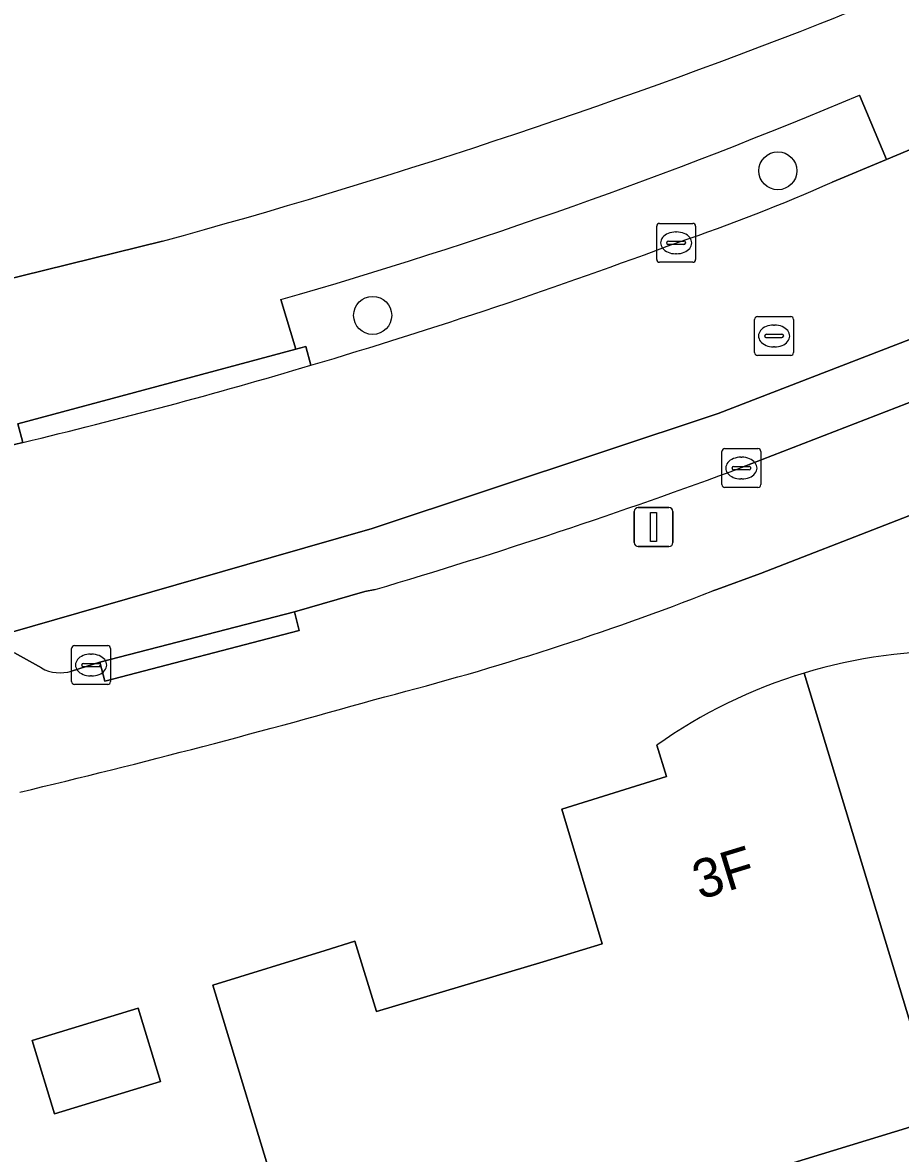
# Model space of a CAD drawing. Extents: x 161772 to 163126, y 383092 to 383917.
# Drawn here: x 162234.49 to 162257.07, y 383485.49 to 383514.58 of the extents above; entities that cross this region are included whole.
import ezdxf

# ---------------------------------------------------------------- set-up
doc = ezdxf.new("R2010")
doc.units = 0
for name, color, linetype in [('IMGEO_Boom', 7, 'Continuous'), ('IMGEO_Erf', 7, 'Continuous'), ('IMGEO_Groenvoorziening', 7, 'Continuous'), ('IMGEO_Kolk', 7, 'Continuous'), ('IMGEO_Lichtmast', 7, 'Continuous'), ('IMGEO_Pand', 7, 'Continuous'), ('IMGEO_Pand_nummerreeks', 7, 'Continuous'), ('IMGEO_Parkeervlak_open', 7, 'Continuous'), ('IMGEO_Rijbaan_lokaal_gesloten', 7, 'Continuous'), ('IMGEO_Rioolput', 7, 'Continuous'), ('IMGEO_Voetpad_gesloten', 7, 'Continuous'), ('IMGEO_Voetpad_open', 7, 'Continuous')]:
    doc.layers.add(name, color=color, linetype=linetype)

msp = doc.modelspace()

# ---------------------------------------------------------------- linework, layer by layer
at = {"layer": 'IMGEO_Boom'}
for centre in [(162253.915, 383510.771), (162243.495, 383507.051)]:
    msp.add_circle(centre, 0.489, dxfattribs=at)
at = {"layer": 'IMGEO_Erf'}
for points in [[(162154.233, 383609.363), (162155.147, 383589.879), (162157.485, 383556.946), (162158.081, 383550.584), (162161.582, 383500), (162161.877, 383495.743), (162161.876, 383493.674), (162162.614, 383492.483), (162162.551, 383492.413), (162166.643, 383493.113), (162168.284, 383493.357), (162168.26, 383493.478), (162168.232, 383493.623), (162174.097, 383494.735), (162190.237, 383497.796), (162200.042, 383499.744), (162201.315, 383500), (162203.129, 383500.365), (162207.786, 383501.489), (162238.094, 383508.962)], [(162284.143, 383513.135), (162260.175, 383503.02), (162253.469, 383500.408), (162252.345, 383500), (162252.24, 383499.962)], [(162268.771, 383487.71), (162265.26, 383486.64), (162264.712, 383488.439), (162258.065, 383486.401), (162252.32, 383484.64), (162252.73, 383483.27), (162249.19, 383482.21), (162246.191, 383481.274), (162245.023, 383485.119), (162241.172, 383483.916), (162239.38, 383489.817), (162242.27, 383490.713), (162243.039, 383490.948), (162243.59, 383489.14), (162247.88, 383490.42), (162249.4, 383490.88), (162248.36, 383494.35), (162251.05, 383495.19), (162250.8, 383495.992)]]:
    msp.add_lwpolyline(points, dxfattribs=at)
msp.add_lwpolyline([(162234.739, 383488.395), (162237.462, 383489.224), (162238.036, 383487.339), (162235.312, 383486.511)], close=True, dxfattribs=at)
for centre, radius, start, end in [((162243.211, 383544.682), 32.352, 291.3815, 331.409), ((162192.949, 383673.778), 170.887, 285.31813, 291.29341), ((162225.688, 383567.803), 72.852, 284.4033, 291.37435), ((162258.369, 383485.388), 13.022, 88.4233, 106.8784), ((162258.388, 383485.305), 13.107, 106.8547, 125.3765), ((162181.617, 383715.736), 227.174, 283.44166, 285.88855)]:
    msp.add_arc(centre, radius, start, end, dxfattribs=at)
at = {"layer": 'IMGEO_Groenvoorziening'}
for points in [[(162255.312, 383510.481), (162256.707, 383511.061), (162256.015, 383512.721)], [(162241.137, 383507.458), (162241.52, 383506.181), (162241.775, 383506.249), (162241.904, 383505.767)]]:
    msp.add_lwpolyline(points, dxfattribs=at)
for centre, radius, start, end in [((162204.851, 383633.696), 131.35, 286.03685, 292.92499), ((162237.35, 383550.654), 44.005, 288.5644, 294.0904), ((162201.269, 383642.625), 142.763, 286.53672, 290.54027)]:
    msp.add_arc(centre, radius, start, end, dxfattribs=at)
at = {"layer": 'IMGEO_Kolk'}
for p, q in [((162250.874, 383509.417), (162251.726, 383509.417)), ((162250.799, 383508.491), (162250.799, 383509.343)), ((162251.287, 383509.197), (162251.312, 383509.197)), ((162251.8, 383509.343), (162251.8, 383508.491)), ((162251.058, 383508.911), (162251.058, 383508.923)), ((162251.496, 383508.874), (162251.098, 383508.874)), ((162251.101, 383508.96), (162251.499, 383508.96)), ((162251.542, 383508.923), (162251.542, 383508.911)), ((162251.31, 383508.637), (162251.285, 383508.637)), ((162251.726, 383508.417), (162250.874, 383508.417)), ((162252.552, 383503.623), (162253.404, 383503.623)), ((162252.477, 383502.697), (162252.477, 383503.549)), ((162252.965, 383503.403), (162252.99, 383503.403)), ((162253.478, 383503.549), (162253.478, 383502.697)), ((162252.736, 383503.117), (162252.736, 383503.129)), ((162253.174, 383503.08), (162252.776, 383503.08)), ((162252.779, 383503.166), (162253.177, 383503.166)), ((162253.22, 383503.129), (162253.22, 383503.117)), ((162252.988, 383502.843), (162252.963, 383502.843)), ((162253.404, 383502.623), (162252.552, 383502.623)), ((162235.753, 383497.63), (162235.753, 383498.482)), ((162235.828, 383498.556), (162236.68, 383498.556)), ((162236.241, 383498.336), (162236.266, 383498.336)), ((162236.754, 383498.482), (162236.754, 383497.63)), ((162236.012, 383498.05), (162236.012, 383498.062)), ((162236.055, 383498.099), (162236.453, 383498.099)), ((162236.496, 383498.062), (162236.496, 383498.05)), ((162236.45, 383498.013), (162236.052, 383498.013)), ((162236.264, 383497.776), (162236.239, 383497.776)), ((162236.68, 383497.556), (162235.828, 383497.556))]:
    msp.add_line(p, q, dxfattribs=at)
for points in [[(162250.874, 383509.417), (162251.726, 383509.417)], [(162250.799, 383508.491), (162250.799, 383509.343)], [(162251.8, 383509.343), (162251.8, 383508.491)], [(162251.726, 383508.417), (162250.874, 383508.417)], [(162252.552, 383503.623), (162253.404, 383503.623)], [(162252.477, 383502.697), (162252.477, 383503.549)], [(162253.478, 383503.549), (162253.478, 383502.697)], [(162253.404, 383502.623), (162252.552, 383502.623)], [(162235.753, 383497.63), (162235.753, 383498.482)], [(162235.828, 383498.556), (162236.68, 383498.556)], [(162236.754, 383498.482), (162236.754, 383497.63)], [(162236.68, 383497.556), (162235.828, 383497.556)]]:
    msp.add_lwpolyline(points, dxfattribs=at)
for centre, radius, start, end in [((162250.876, 383509.341), 0.0765, 91.552, 178.448), ((162250.876, 383509.341), 0.0765, 91.552, 178.448), ((162251.724, 383509.341), 0.0765, 1.552, 88.448), ((162251.724, 383509.341), 0.0765, 1.552, 88.448), ((162251.098, 383508.92), 0.0403, 85.8775, 175.7526), ((162251.095, 383508.91), 0.0366, 178.938, 274.7102), ((162251.499, 383508.917), 0.043, 264.8664, 352.4533), ((162251.503, 383508.922), 0.0386, 1.7309, 96.639), ((162250.876, 383508.493), 0.0765, 181.552, 268.448), ((162250.876, 383508.493), 0.0765, 181.552, 268.448), ((162251.724, 383508.493), 0.0765, 271.552, 358.448), ((162251.724, 383508.493), 0.0765, 271.552, 358.448), ((162252.554, 383503.547), 0.0765, 91.552, 178.448), ((162252.554, 383503.547), 0.0765, 91.552, 178.448), ((162253.402, 383503.547), 0.0765, 1.552, 88.448), ((162253.402, 383503.547), 0.0765, 1.552, 88.448), ((162252.776, 383503.126), 0.0403, 85.8775, 175.7526), ((162252.773, 383503.116), 0.0366, 178.938, 274.7102), ((162253.177, 383503.123), 0.043, 264.8664, 352.4533), ((162253.181, 383503.128), 0.0386, 1.7309, 96.639), ((162252.554, 383502.699), 0.0765, 181.552, 268.448), ((162252.554, 383502.699), 0.0765, 181.552, 268.448), ((162253.402, 383502.699), 0.0765, 271.552, 358.448), ((162253.402, 383502.699), 0.0765, 271.552, 358.448), ((162235.83, 383498.48), 0.0765, 91.552, 178.448), ((162235.83, 383498.48), 0.0765, 91.552, 178.448), ((162236.678, 383498.48), 0.0765, 1.552, 88.448), ((162236.678, 383498.48), 0.0765, 1.552, 88.448), ((162236.052, 383498.059), 0.0403, 85.8775, 175.7526), ((162236.049, 383498.049), 0.0366, 178.938, 274.7102), ((162236.453, 383498.056), 0.043, 264.8664, 352.4533), ((162236.457, 383498.061), 0.0386, 1.7309, 96.639), ((162235.83, 383497.632), 0.0765, 181.552, 268.448), ((162235.83, 383497.632), 0.0765, 181.552, 268.448), ((162236.678, 383497.632), 0.0765, 271.552, 358.448), ((162236.678, 383497.632), 0.0765, 271.552, 358.448)]:
    msp.add_arc(centre, radius, start, end, dxfattribs=at)
for centre, major_axis, ratio, start_param, end_param in [((162251.286, 383508.917), (-0.387, 0.002), 0.722429, 4.712389, 7.853982), ((162251.311, 383508.917), (-0.39, 0.002), 0.717154, 1.570796, 4.712389), ((162252.964, 383503.123), (-0.387, 0.002), 0.722429, 4.712389, 7.853982), ((162252.989, 383503.123), (-0.39, 0.002), 0.717154, 1.570796, 4.712389), ((162236.24, 383498.056), (-0.387, 0.002), 0.722429, 4.712389, 7.853982), ((162236.265, 383498.056), (-0.39, 0.002), 0.717154, 1.570796, 4.712389)]:
    msp.add_ellipse(centre, major_axis=major_axis, ratio=ratio, start_param=start_param, end_param=end_param, dxfattribs=at)
at = {"layer": 'IMGEO_Lichtmast'}
for p, q in [((162250.224, 383501.206), (162250.224, 383502.006)), ((162250.224, 383502.006), (162250.224, 383501.206)), ((162250.324, 383502.106), (162251.114, 383502.106)), ((162251.114, 383502.106), (162250.324, 383502.106)), ((162251.214, 383502.006), (162251.214, 383501.206)), ((162251.214, 383501.206), (162251.214, 383502.006)), ((162251.114, 383501.106), (162250.324, 383501.106)), ((162250.324, 383501.106), (162251.114, 383501.106))]:
    msp.add_line(p, q, dxfattribs=at)
msp.add_lwpolyline([(162250.644, 383501.981), (162250.794, 383501.981), (162250.794, 383501.231), (162250.644, 383501.231), (162250.644, 383501.981)], dxfattribs=at)
for centre, start, end in [((162250.324, 383502.006), 90, 180), ((162250.324, 383502.006), 90, 180), ((162251.114, 383502.006), 0, 90), ((162251.114, 383502.006), 360, 90), ((162250.324, 383501.206), 180, 270), ((162250.324, 383501.206), 180, 270), ((162251.114, 383501.206), 270, 0), ((162251.114, 383501.206), 270, 0)]:
    msp.add_arc(centre, 0.1, start, end, dxfattribs=at)
at = {"layer": 'IMGEO_Pand'}
for points in [[(162254.588, 383497.849), (162258.065, 383486.401), (162264.712, 383488.439), (162265.26, 383486.64), (162268.771, 383487.71), (162266.829, 383493.898), (162263.384, 383492.856), (162261.68, 383498.42), (162258.97, 383497.6), (162258.727, 383498.405)], [(162250.8, 383495.992), (162251.05, 383495.19), (162248.36, 383494.35), (162249.4, 383490.88), (162247.88, 383490.42), (162243.59, 383489.14), (162243.039, 383490.948), (162242.27, 383490.713), (162239.38, 383489.817), (162241.172, 383483.916), (162245.023, 383485.119), (162246.191, 383481.274), (162249.19, 383482.21), (162252.73, 383483.27), (162252.32, 383484.64), (162258.065, 383486.401), (162254.588, 383497.849)]]:
    msp.add_lwpolyline(points, dxfattribs=at)
msp.add_lwpolyline([(162234.739, 383488.395), (162235.312, 383486.511), (162238.036, 383487.339), (162237.462, 383489.224)], close=True, dxfattribs=at)
for centre, radius, start, end in [((162258.369, 383485.388), 13.022, 88.4233, 106.8784), ((162258.388, 383485.305), 13.107, 106.8547, 125.3765)]:
    msp.add_arc(centre, radius, start, end, dxfattribs=at)
at = {"layer": 'IMGEO_Parkeervlak_open'}
for points in [[(162252.977, 383503.136), (162258.56, 383505.297), (162264.725, 383507.921), (162269.518, 383509.94), (162273.784, 383511.772), (162274.699, 383512.137), (162274.11, 383513.54), (162263.678, 383509.123), (162257.966, 383506.692), (162252.383, 383504.531), (162243.486, 383501.569), (162240.887, 383500.821), (162232.857, 383498.517)], [(162235.752, 383497.902), (162236.479, 383498.127), (162241.481, 383499.425), (162243.294, 383499.947), (162243.558, 383500)], [(162234.28, 383498.368), (162234.978, 383497.982)]]:
    msp.add_lwpolyline(points, dxfattribs=at)
for centre, radius, start, end in [((162202.104, 383640.22), 146.219, 286.46949, 290.36026), ((162235.455, 383498.815), 0.96, 240.1862, 288.0117)]:
    msp.add_arc(centre, radius, start, end, dxfattribs=at)
at = {"layer": 'IMGEO_Rijbaan_lokaal_gesloten'}
for points in [[(162232.719, 383498.477), (162232.788, 383498.498), (162232.857, 383498.517), (162240.887, 383500.821), (162243.486, 383501.569), (162252.383, 383504.531), (162257.966, 383506.692), (162263.678, 383509.123), (162274.11, 383513.54), (162272.382, 383517.659), (162269.646, 383516.479), (162265.21, 383514.61), (162264.518, 383514.306), (162263.172, 383513.747), (162258.144, 383511.658), (162256.707, 383511.061), (162255.312, 383510.481)], [(162234.502, 383503.783), (162233.846, 383503.629), (162233.585, 383503.567), (162227.516, 383502.184), (162217.383, 383500.071), (162217.045, 383500), (162214.994, 383499.577), (162213.352, 383499.238), (162209.979, 383498.561), (162209.556, 383498.476), (162204.798, 383497.552), (162204.046, 383497.404), (162199.296, 383496.468), (162198.338, 383496.284), (162187.245, 383494.148), (162179.624, 383492.766), (162179.124, 383492.675), (162168.781, 383490.815), (162167.216, 383490.539), (162163.009, 383489.813), (162158.883, 383489.1)]]:
    msp.add_lwpolyline(points, dxfattribs=at)
for centre, radius, start, end in [((162237.35, 383550.654), 44.005, 288.5644, 294.0904), ((162201.269, 383642.625), 142.763, 286.53672, 290.54027), ((162201.422, 383642), 142.12, 283.45971, 286.54953)]:
    msp.add_arc(centre, radius, start, end, dxfattribs=at)
at = {"layer": 'IMGEO_Rioolput'}
for p, q in [((162253.318, 383506.095), (162253.318, 383506.947)), ((162253.393, 383507.021), (162254.245, 383507.021)), ((162253.806, 383506.801), (162253.831, 383506.801)), ((162254.319, 383506.947), (162254.319, 383506.095)), ((162253.577, 383506.515), (162253.577, 383506.527)), ((162254.015, 383506.478), (162253.617, 383506.478)), ((162253.62, 383506.564), (162254.018, 383506.564)), ((162254.061, 383506.527), (162254.061, 383506.515)), ((162253.829, 383506.241), (162253.804, 383506.241)), ((162254.245, 383506.021), (162253.393, 383506.021))]:
    msp.add_line(p, q, dxfattribs=at)
for points in [[(162253.318, 383506.095), (162253.318, 383506.947)], [(162253.393, 383507.021), (162254.245, 383507.021)], [(162254.319, 383506.947), (162254.319, 383506.095)], [(162254.245, 383506.021), (162253.393, 383506.021)]]:
    msp.add_lwpolyline(points, dxfattribs=at)
for centre, radius, start, end in [((162253.395, 383506.945), 0.0765, 91.552, 178.448), ((162253.395, 383506.945), 0.0765, 91.552, 178.448), ((162254.243, 383506.945), 0.0765, 1.552, 88.448), ((162254.243, 383506.945), 0.0765, 1.552, 88.448), ((162253.617, 383506.524), 0.0403, 85.8775, 175.7526), ((162253.614, 383506.514), 0.0366, 178.938, 274.7102), ((162254.018, 383506.521), 0.043, 264.8664, 352.4533), ((162254.022, 383506.526), 0.0386, 1.7309, 96.639), ((162253.395, 383506.097), 0.0765, 181.552, 268.448), ((162253.395, 383506.097), 0.0765, 181.552, 268.448), ((162254.243, 383506.097), 0.0765, 271.552, 358.448), ((162254.243, 383506.097), 0.0765, 271.552, 358.448)]:
    msp.add_arc(centre, radius, start, end, dxfattribs=at)
for centre, major_axis, ratio, start_param, end_param in [((162253.805, 383506.521), (-0.387, 0.002), 0.722429, 4.712389, 7.853982), ((162253.83, 383506.521), (-0.39, 0.002), 0.717154, 1.570796, 4.712389)]:
    msp.add_ellipse(centre, major_axis=major_axis, ratio=ratio, start_param=start_param, end_param=end_param, dxfattribs=at)
at = {"layer": 'IMGEO_Voetpad_gesloten'}
for points in [[(162256.015, 383512.721), (162256.707, 383511.061), (162258.144, 383511.658), (162257.425, 383513.279), (162262.46, 383515.448), (162263.172, 383513.747), (162264.518, 383514.306), (162265.21, 383514.61), (162265.016, 383515.069), (162269.452, 383516.939), (162269.646, 383516.479), (162272.382, 383517.659), (162273.292, 383518.111)], [(162238.094, 383508.962), (162207.786, 383501.489)], [(162216.96, 383501.792), (162226.17, 383503.692), (162233.453, 383505.374), (162233.846, 383503.629), (162234.502, 383503.783), (162234.373, 383504.265), (162241.52, 383506.181), (162241.137, 383507.458)]]:
    msp.add_lwpolyline(points, dxfattribs=at)
for centre, radius, start, end in [((162243.211, 383544.682), 32.352, 291.3815, 331.409), ((162192.949, 383673.778), 170.887, 285.31813, 291.29341), ((162204.851, 383633.696), 131.35, 286.03685, 292.92499)]:
    msp.add_arc(centre, radius, start, end, dxfattribs=at)
at = {"layer": 'IMGEO_Voetpad_open'}
for points in [[(162286.631, 383516.849), (162285.57, 383516.52), (162285.743, 383516.052), (162279.319, 383513.673), (162279.146, 383514.141), (162274.699, 383512.137), (162273.784, 383511.772), (162269.518, 383509.94), (162264.725, 383507.921), (162264.92, 383507.461), (162258.755, 383504.837), (162258.56, 383505.297), (162252.977, 383503.136)], [(162252.24, 383499.962), (162252.345, 383500), (162253.469, 383500.408), (162260.175, 383503.02), (162284.143, 383513.135)], [(162241.904, 383505.767), (162241.775, 383506.249), (162241.52, 383506.181), (162234.373, 383504.265), (162234.502, 383503.783)], [(162243.558, 383500), (162243.294, 383499.947), (162241.481, 383499.425), (162241.606, 383498.942), (162236.604, 383497.644), (162236.479, 383498.127), (162235.752, 383497.902)], [(162234.978, 383497.982), (162234.28, 383498.368)]]:
    msp.add_lwpolyline(points, dxfattribs=at)
msp.add_lwpolyline([(162241.481, 383499.425), (162236.479, 383498.127), (162236.604, 383497.644), (162241.606, 383498.942)], close=True, dxfattribs=at)
for centre, radius, start, end in [((162201.422, 383642), 142.12, 283.45971, 286.54953), ((162202.104, 383640.22), 146.219, 286.46949, 290.36026), ((162225.688, 383567.803), 72.852, 284.4033, 291.37435), ((162235.455, 383498.815), 0.96, 240.1862, 288.0117), ((162181.617, 383715.736), 227.174, 283.44166, 285.88855)]:
    msp.add_arc(centre, radius, start, end, dxfattribs=at)

# ---------------------------------------------------------------- texts
at = {"layer": 'IMGEO_Pand_nummerreeks'}
msp.add_text('3F', height=1, rotation=17.0932, dxfattribs=at).set_placement((162251.911, 383492.01))

doc.saveas('drawing.dxf')
